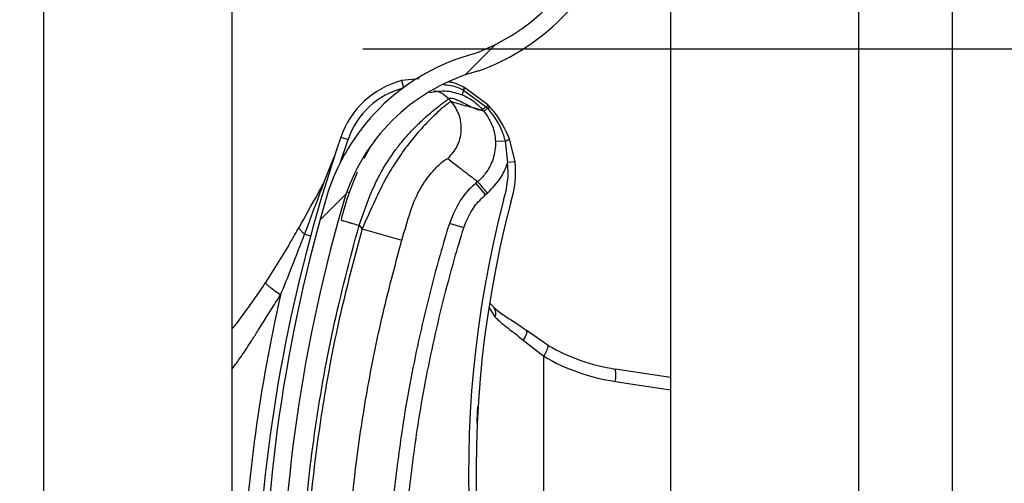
# Model space of a CAD drawing. Header units: inches. Extents: x 170 to 284, y 215 to 248.
# Tile 829 of 1056: x 235.429 to 235.5635, y 224.095 to 224.1584. Entities that reach past the tile are written whole.
import ezdxf

# ---------------------------------------------------------------- set-up
doc = ezdxf.new("R2010")
doc.units = ezdxf.units.IN
doc.header["$LTSCALE"] = 0.25
doc.header["$MEASUREMENT"] = 0
doc.layers.add('ANNOTATIONS', color=1, linetype='Continuous')
doc.layers.add('RH TOP OF HOOD', color=7, linetype='Continuous')
doc.styles.add('ARIAL', font='arial.ttf', dxfattribs={"height": 0.09375})
doc.dimstyles.new('STANDARD$0', dxfattribs={"dimtxt": 0.09375, "dimasz": 0.09375, "dimexe": 0.03125, "dimexo": 0.046875, "dimgap": 0.09, "dimtad": 0, "dimtih": 1, "dimtoh": 1, "dimdec": 4, "dimzin": 0, "dimdsep": 46, "dimtxsty": 'ARIAL', "dimcen": 0.09, "dimadec": 0, "dimazin": 0, "dimtfac": 1, "dimtdec": 4, "dimtofl": 0, "dimtmove": 0, "dimatfit": 1, "dimfxl": 1, "dimtolj": 1, "dimtzin": 0, "dimarcsym": 0})

# ---------------------------------------------------------------- blocks, each defined once
blk = doc.blocks.new('*D112')
at = {"layer": 'ANNOTATIONS', "color": 0, "lineweight": -2, "transparency": 16777216}
for p, q in [((235.475871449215, 224.1544254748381), (236.9163148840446, 224.1544254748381)), ((236.8850648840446, 224.0606754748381), (236.8850648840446, 222.3404997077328)), ((236.8850648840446, 220.1854637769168), (236.8850648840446, 221.9056395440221)), ((236.1545398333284, 220.0917137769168), (236.9163148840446, 220.0917137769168))]:
    blk.add_line(p, q, dxfattribs=at)
at = {"layer": 'ANNOTATIONS', "color": 0, "transparency": 16777216}
for points in [[(236.8694398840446, 224.0606754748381), (236.9006898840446, 224.0606754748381), (236.8850648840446, 224.1544254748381)], [(236.8694398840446, 220.1854637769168), (236.9006898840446, 220.1854637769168), (236.8850648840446, 220.0917137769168)]]:
    blk.add_solid(points, dxfattribs=at)
at = {"layer": 'defpoints', "color": 0, "transparency": 16777216}
for p in [(235.428996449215, 224.1544254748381), (236.1076648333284, 220.0917137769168), (236.8850648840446, 220.0917137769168)]:
    blk.add_point(p, dxfattribs=at)
at = {"layer": 'ANNOTATIONS', "color": 0, "transparency": 16777216, "insert": (236.8850648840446, 222.1230696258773), "char_height": 0.09375, "attachment_point": 5, "style": 'ARIAL'}
blk.add_mtext('\\A1;OPENING\\PHEIGHT', dxfattribs=at)

msp = doc.modelspace()

# ---------------------------------------------------------------- hatches: boundary and pattern name
at = {"layer": 'RH TOP OF HOOD'}
h = msp.add_hatch(dxfattribs=at)
h.set_pattern_fill('ANSI31', color=256, scale=0.34241245, angle=2.8e-322, style=0)
h.set_pattern_definition([(45, (225.4196035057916, 218.4993357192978), (-0.03026527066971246, 0.03026527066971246), [])])
edge = h.paths.add_edge_path(flags=0)
edge.add_arc((235.4928707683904, 223.9824815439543), 0.001712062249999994, 450.0000000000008, 472.2104203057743)
edge.add_line((235.4922235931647, 223.9840665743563), (235.4913110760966, 223.986301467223))
edge.add_arc((235.4928707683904, 223.9824815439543), 0.004126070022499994, 450, 472.2104203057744, ccw=False)
edge.add_arc((235.4928707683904, 223.9735788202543), 0.01302879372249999, 401.47616737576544, 450, ccw=False)
edge.add_arc((235.4886248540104, 223.9704286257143), 0.01830194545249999, 359.99999999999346, 400.0613730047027, ccw=False)
edge.add_arc((235.4951649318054, 223.9704286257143), 0.01176186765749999, 292.1408576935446, 359.99999999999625, ccw=False)
edge.add_arc((235.4928707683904, 223.9736815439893), 0.01566536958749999, 235.2570680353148, 295.4307998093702, ccw=False)
edge.add_arc((235.4981096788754, 223.9817967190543), 0.02532140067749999, 212.8542481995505, 235.980933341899, ccw=False)
edge.add_arc((235.4899602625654, 223.9754278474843), 0.01504902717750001, 172.1557183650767, 209.3146496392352, ccw=False)
edge.add_arc((235.5023898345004, 223.9740924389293), 0.02754708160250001, 453.30850314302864, 532.9325737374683, ccw=False)
edge.add_arc((235.4991369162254, 224.0101827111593), 0.008748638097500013, 280.9586189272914, 427.9414322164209)
edge.add_arc((235.5189966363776, 224.0725360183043), 0.05672062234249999, 179.5706357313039, 253.00989973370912, ccw=False)
edge.add_arc((235.6773283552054, 224.0737344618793), 0.2150521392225, 163.4260275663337, 180.2060536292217, ccw=False)
edge.add_arc((235.4985548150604, 224.1258838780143), 0.02884824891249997, 465.1588434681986, 521.4137567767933, ccw=False)
edge.add_arc((235.4812287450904, 224.1804301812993), 0.0284373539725, 290.1205938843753, 343.7190675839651)
edge.add_arc((235.4940692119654, 224.1762527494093), 0.01494630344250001, 345.2914408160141, 400.5471921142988)
edge.add_arc((235.4906450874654, 224.1744379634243), 0.0187470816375, 397.9578745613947, 431.4396159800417)
edge.add_arc((235.4928707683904, 224.1792659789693), 0.0134739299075, 433.877557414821, 472.273645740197)
edge.add_arc((235.4903026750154, 224.1862854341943), 0.006011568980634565, 474.9825325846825, 495.7175736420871)
edge.add_arc((235.5000956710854, 224.1790262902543), 0.01816498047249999, 500.8992600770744, 539.9999999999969)
edge.add_arc((235.4928707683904, 224.1790262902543), 0.01094007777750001, 539.9999999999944, 630.0000000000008)
edge.add_arc((235.4928707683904, 224.1699523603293), 0.001866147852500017, 270, 285.6422464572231)
edge.add_line((235.4933739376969, 224.1681553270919), (235.4940248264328, 224.1658307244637))
edge.add_arc((235.4928707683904, 224.1699523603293), 0.004280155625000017, 269.9999999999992, 285.6422464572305, ccw=False)
edge.add_arc((235.4928707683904, 224.1790262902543), 0.01335408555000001, 179.9999999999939, 269.9999999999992, ccw=False)
edge.add_arc((235.5000956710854, 224.1790262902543), 0.020578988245, 500.6113583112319, 539.9999999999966, ccw=False)
edge.add_arc((235.4903026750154, 224.1862854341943), 0.008425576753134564, 474.57766718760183, 496.4997109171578, ccw=False)
edge.add_arc((235.4928707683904, 224.1792659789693), 0.01588793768, 433.690302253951, 472.4705806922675, ccw=False)
edge.add_arc((235.4906450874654, 224.1744379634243), 0.02116108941, 398.10453077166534, 431.5771717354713, ccw=False)
edge.add_arc((235.4940692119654, 224.1762527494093), 0.01736031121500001, 345.180248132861, 400.36585332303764, ccw=False)
edge.add_arc((235.4812287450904, 224.1804301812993), 0.030851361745, 289.91815728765, 343.7795375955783, ccw=False)
edge.add_arc((235.4985548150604, 224.1258838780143), 0.02643424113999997, 464.9417095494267, 521.3236131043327)
edge.add_arc((235.6773283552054, 224.0737344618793), 0.21263813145, 523.4376684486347, 540.2096895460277)
edge.add_arc((235.5189966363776, 224.0725360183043), 0.05430661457, 539.5566266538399, 613.1145348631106)
edge.add_arc((235.4991369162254, 224.0101827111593), 0.01116264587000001, 280.0610388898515, 428.5290871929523, ccw=False)
edge.add_arc((235.5023898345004, 223.9740924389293), 0.02513307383, 452.971400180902, 532.9706577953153)
edge.add_arc((235.4899602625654, 223.9754278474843), 0.01263501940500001, 532.0830472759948, 568.9826967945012)
edge.add_arc((235.4981096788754, 223.9817967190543), 0.022907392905, 213.0443063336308, 236.0197152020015)
edge.add_arc((235.4928707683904, 223.9736815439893), 0.01325136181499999, 235.1922404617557, 295.7352497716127)
edge.add_arc((235.4951649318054, 223.9704286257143), 0.009347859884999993, 291.7225241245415, 359.9999999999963)
edge.add_arc((235.4886248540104, 223.9704286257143), 0.01588793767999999, 359.9999999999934, 399.9521788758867)
edge.add_arc((235.4928707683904, 223.9735788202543), 0.01061478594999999, 401.6345013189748, 450.0000000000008)

# ---------------------------------------------------------------- linework, layer by layer
for p, q in [((235.5179170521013, 224.3444764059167), (235.5179170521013, 220.0917137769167)), ((235.5435979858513, 224.3444764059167), (235.5435979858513, 220.0917137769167)), ((235.5564384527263, 220.0917137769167), (235.5564384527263, 224.3444764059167)), ((235.4323139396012, 220.0917137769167), (235.4323139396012, 224.2497177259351)), ((235.4579948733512, 224.2478094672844), (235.4579948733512, 224.080238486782)), ((235.4835819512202, 224.1503200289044), (235.481182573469, 224.1500705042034)), ((235.481182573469, 224.1500705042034), (235.4814363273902, 224.1491041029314)), ((235.489586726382, 224.1488147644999), (235.489587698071, 224.14881430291)), ((235.489587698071, 224.14881430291), (235.4896498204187, 224.1487845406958)), ((235.4896498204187, 224.1487845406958), (235.4896506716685, 224.1487841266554)), ((235.4896506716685, 224.1487841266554), (235.4927543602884, 224.1464997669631)), ((235.489768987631, 224.149104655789), (235.4897681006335, 224.149105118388)), ((235.4898305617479, 224.1490723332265), (235.489768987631, 224.149104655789)), ((235.4898314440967, 224.1490718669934), (235.4898305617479, 224.1490723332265)), ((235.492972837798, 224.1467482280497), (235.4898314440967, 224.1490718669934)), ((235.4879625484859, 224.1472126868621), (235.4876147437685, 224.1476240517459)), ((235.4894628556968, 224.148127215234), (235.4894635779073, 224.148126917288)), ((235.4923982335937, 224.1458968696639), (235.4914668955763, 224.1462293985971)), ((235.4927543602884, 224.1464997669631), (235.4929446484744, 224.1462941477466)), ((235.4728244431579, 224.1389287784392), (235.4738602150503, 224.1420295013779)), ((235.4728884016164, 224.1423623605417), (235.4738602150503, 224.1420295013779)), ((235.495332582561, 224.141789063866), (235.4939989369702, 224.1417399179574)), ((235.495332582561, 224.141789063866), (235.4956647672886, 224.1388772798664)), ((235.496685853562, 224.1389895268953), (235.4959352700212, 224.1421365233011)), ((235.4768228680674, 224.1408712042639), (235.4760291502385, 224.1394324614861)), ((235.4706197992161, 224.1362465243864), (235.4719746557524, 224.1396355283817)), ((235.496685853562, 224.1389895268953), (235.4956647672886, 224.1388772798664)), ((235.4915840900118, 224.1362713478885), (235.4913360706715, 224.1360616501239)), ((235.492661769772, 224.1344936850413), (235.4913360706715, 224.1360616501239)), ((235.4736905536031, 224.1348581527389), (235.4740189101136, 224.1347573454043)), ((235.492661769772, 224.1344936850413), (235.4929097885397, 224.1347033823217)), ((235.4753710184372, 224.1302894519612), (235.4757838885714, 224.12980113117)), ((235.4757838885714, 224.12980113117), (235.4812140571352, 224.1282529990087)), ((235.4896652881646, 224.1299538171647), (235.4877024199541, 224.1305564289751)), ((235.4679328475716, 224.1290812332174), (235.4687513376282, 224.128859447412)), ((235.4657649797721, 224.127585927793), (235.4625787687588, 224.1224594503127)), ((235.4931195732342, 224.1190910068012), (235.493921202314, 224.1177857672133)), ((235.493229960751, 224.119623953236), (235.4938234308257, 224.1190662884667)), ((235.5012292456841, 224.1138651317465), (235.4981888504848, 224.1159324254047)), ((235.4978021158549, 224.1145881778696), (235.5005924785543, 224.1123848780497)), ((235.5005924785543, 224.0469641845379), (235.5005924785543, 224.1123848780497)), ((235.5179170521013, 224.1094893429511), (235.5103797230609, 224.1106393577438)), ((235.5103449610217, 224.1089468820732), (235.5179170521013, 224.1077915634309))]:
    msp.add_line(p, q, dxfattribs=at)
at = {"layer": 'RH TOP OF HOOD', "flags": 128}
msp.add_lwpolyline([(235.4981888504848, 224.1159324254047), (235.4982449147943, 224.1158583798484), (235.4982704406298, 224.1157495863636), (235.4982647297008, 224.1156090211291), (235.4982279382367, 224.1154405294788), (235.4981610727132, 224.1152487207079), (235.4980659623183, 224.1150388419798), (235.4979452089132, 224.1148166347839), (235.4978021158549, 224.1145881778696)], dxfattribs=at)
at = {"layer": 'RH TOP OF HOOD'}
for centre, radius, start, end in [((235.4812287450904, 224.1804301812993), 0.02843735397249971, 290.1205938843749, 343.7190675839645), ((235.4812287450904, 224.1804301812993), 0.03085136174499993, 289.91815728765, 343.7795375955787), ((235.4985548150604, 224.1258838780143), 0.02884824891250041, 105.1588434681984, 161.4137567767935), ((235.4985548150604, 224.1258838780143), 0.02643424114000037, 104.9417095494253, 161.3236131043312), ((235.4842262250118, 224.1384790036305), 0.01198443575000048, 104.7123854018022, 161.0929786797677), ((235.4842262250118, 224.1384790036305), 0.01095719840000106, 104.7123854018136, 161.0929786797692), ((235.491697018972, 224.1478469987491), 0.002251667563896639, 155.3939551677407, 172.8510957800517), ((235.4916996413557, 224.1478455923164), 0.002253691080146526, 155.3897650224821, 172.8291455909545), ((235.4909960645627, 224.148136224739), 0.001564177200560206, 141.7256942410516, 154.2910519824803), ((235.4910005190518, 224.148133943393), 0.001568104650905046, 141.7542666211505, 154.2863466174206), ((235.4910992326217, 224.1480749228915), 0.001613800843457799, 141.8260927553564, 153.9140894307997), ((235.4910983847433, 224.1480752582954), 0.001611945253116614, 141.8104826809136, 153.9114578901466), ((235.6772931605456, 224.0723509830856), 0.2160622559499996, 161.092978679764, 176.5593061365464), ((235.4949804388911, 224.1430963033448), 0.001353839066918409, 285.076439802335, 314.8519014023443), ((235.4837520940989, 224.1375677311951), 0.0130116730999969, 341.5025581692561, 6.273281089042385), ((235.4837520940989, 224.1375677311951), 0.01198443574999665, 341.3410974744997, 6.273281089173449), ((235.6773283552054, 224.0737344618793), 0.2150521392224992, 163.4260275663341, 180.2060536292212), ((235.6773283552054, 224.0737344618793), 0.2126381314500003, 163.4376684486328, 180.2096895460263), ((235.6368884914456, 224.0966451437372), 0.146552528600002, 165.3406183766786, 202.0185750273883), ((235.6368884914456, 224.0966451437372), 0.1455252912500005, 165.3544246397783, 203.870550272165), ((235.6772931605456, 224.0723509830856), 0.2180957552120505, 167.1792232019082, 177.252934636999), ((235.4929314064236, 224.1183148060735), 0.001122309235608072, 331.8758133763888, 39.9468346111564), ((235.4976674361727, 224.1145202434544), 0.003621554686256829, 323.8694765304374, 349.5782562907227), ((235.5143048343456, 224.1363649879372), 0.0260233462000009, 239.8373732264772, 261.3249484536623), ((235.5145283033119, 224.1363649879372), 0.02773540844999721, 239.8373732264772, 261.3249484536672), ((235.5070491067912, 224.1098611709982), 0.003420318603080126, 344.4956794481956, 13.15103634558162)]:
    msp.add_arc(centre, radius, start, end, dxfattribs=at)
for points, knots in [([(235.4897681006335, 224.149105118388), (235.4892433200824, 224.1493832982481), (235.488552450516, 224.1497495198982), (235.4877900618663, 224.1498772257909), (235.4876067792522, 224.1499079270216)], [0, 0, 0, 0, 0.7595942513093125, 1, 1, 1, 1]), ([(235.4850031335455, 224.1484643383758), (235.4857945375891, 224.148587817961), (235.4873121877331, 224.1488246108), (235.4887667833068, 224.1483529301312), (235.4894628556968, 224.148127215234)], [0, 0, 0, 0, 0.5214667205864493, 1, 1, 1, 1]), ([(235.4855767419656, 224.1486944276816), (235.4857668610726, 224.1486661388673), (235.4861622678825, 224.1486073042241), (235.4868992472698, 224.1483044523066), (235.4873328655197, 224.1478921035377), (235.4876147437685, 224.1476240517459)], [0, 0, 0, 0, 0.2447599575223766, 0.5090480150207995, 1, 1, 1, 1]), ([(235.4868710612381, 224.1495356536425), (235.4872412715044, 224.1495142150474), (235.4881897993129, 224.1494592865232), (235.4890576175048, 224.1490588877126), (235.489586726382, 224.1488147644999)], [0, 0, 0, 0, 0.3902998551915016, 0.9999999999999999, 0.9999999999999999, 0.9999999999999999, 0.9999999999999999]), ([(235.4753710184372, 224.1302894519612), (235.475846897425, 224.1316459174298), (235.4767452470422, 224.1342066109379), (235.4783606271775, 224.1376975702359), (235.4799630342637, 224.140109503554), (235.4812950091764, 224.1418122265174), (235.4822098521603, 224.1428556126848), (235.4830014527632, 224.1436841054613), (235.4836702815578, 224.1443440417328), (235.4844150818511, 224.1450391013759), (235.4852489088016, 224.1457648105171), (235.4863782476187, 224.1466728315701), (235.4873683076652, 224.1474327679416), (235.487537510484, 224.1475641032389), (235.4876147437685, 224.1476240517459)], [0, 0, 0, 0, 0.1307156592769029, 0.2467609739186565, 0.3577928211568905, 0.4170971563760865, 0.4791482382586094, 0.5177152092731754, 0.5590896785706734, 0.603294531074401, 0.6633484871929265, 0.7353692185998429, 0.8792082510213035, 1, 1, 1, 1]), ([(235.4879625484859, 224.1472126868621), (235.4878831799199, 224.1471810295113), (235.4877218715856, 224.1471166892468), (235.4869333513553, 224.1464979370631), (235.4858723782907, 224.1455547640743), (235.4846420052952, 224.1443411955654), (235.4832342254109, 224.1427952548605), (235.4817591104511, 224.1409600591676), (235.4802690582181, 224.1388248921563), (235.4787407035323, 224.13627033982), (235.4773045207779, 224.1331940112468), (235.4762950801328, 224.1309417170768), (235.4757838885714, 224.12980113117)], [0, 0, 0, 0, 0.1094013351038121, 0.2223468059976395, 0.3151791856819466, 0.4102231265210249, 0.5012749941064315, 0.5946006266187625, 0.6834485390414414, 0.7745330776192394, 0.8858211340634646, 1, 1, 1, 1]), ([(235.4879625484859, 224.1472126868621), (235.4883517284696, 224.1466368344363), (235.4891601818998, 224.1454406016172), (235.489419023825, 224.1432155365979), (235.4888913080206, 224.1410381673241), (235.4879432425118, 224.139948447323), (235.4874868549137, 224.1394238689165)], [0, 0, 0, 0, 0.2406941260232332, 0.4999999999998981, 0.7593058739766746, 1, 1, 1, 1]), ([(235.4876147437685, 224.1476240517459), (235.4877215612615, 224.1476637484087), (235.4879458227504, 224.1477470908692), (235.488547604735, 224.1475530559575), (235.489302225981, 224.1472050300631), (235.4901015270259, 224.1467908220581), (235.4908989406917, 224.1463837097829), (235.4913228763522, 224.1462255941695), (235.4915378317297, 224.1461454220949)], [0, 0, 0, 0, 0.1574760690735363, 0.330618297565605, 0.4911886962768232, 0.6742546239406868, 0.834831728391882, 1, 1, 1, 1]), ([(235.4914668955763, 224.1462293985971), (235.491256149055, 224.1462876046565), (235.4906749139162, 224.1464481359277), (235.4896066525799, 224.1466576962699), (235.4885859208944, 224.1470022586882), (235.4879625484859, 224.1472126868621)], [0, 0, 0, 0, 0.1812946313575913, 0.50000735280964, 1, 1, 1, 1]), ([(235.4894635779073, 224.148126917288), (235.4897431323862, 224.1479986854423), (235.4907760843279, 224.1475248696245), (235.4916702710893, 224.1467594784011), (235.4922046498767, 224.146126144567), (235.4922046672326, 224.1461261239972)], [0, 0, 0, 0, 0.2706300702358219, 0.9999763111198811, 1, 1, 1, 1]), ([(235.4915378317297, 224.1461454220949), (235.4916313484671, 224.146119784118), (235.4918194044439, 224.1460682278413), (235.4920468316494, 224.1460557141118), (235.4921519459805, 224.1461028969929), (235.4922043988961, 224.1461264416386)], [0, 0, 0, 0, 0.3313600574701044, 0.6663431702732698, 0.9999999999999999, 0.9999999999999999, 0.9999999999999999, 0.9999999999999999]), ([(235.4922043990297, 224.1461264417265), (235.4922525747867, 224.146069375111), (235.4923171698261, 224.145992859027), (235.4923818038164, 224.1459163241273), (235.4923982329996, 224.1458968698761)], [0, 0, 0, 0, 0.7458120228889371, 0.9999999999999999, 0.9999999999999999, 0.9999999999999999, 0.9999999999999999]), ([(235.4927543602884, 224.1464997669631), (235.4927345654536, 224.1464845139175), (235.4926156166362, 224.1463928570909), (235.492431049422, 224.146255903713), (235.4922561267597, 224.1461377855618), (235.4922218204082, 224.1461300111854), (235.4922046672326, 224.1461261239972)], [0, 0, 0, 0, 0.06239373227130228, 0.3749291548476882, 0.6874645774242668, 1, 1, 1, 1]), ([(235.492395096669, 224.1459005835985), (235.492395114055, 224.1459005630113), (235.4927301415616, 224.145503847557), (235.4934142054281, 224.1444700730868), (235.4939048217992, 224.1430103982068), (235.4939782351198, 224.1420193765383), (235.4939989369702, 224.1417399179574)], [0, 0, 0, 0, 1.782673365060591e-05, 0.3435204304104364, 0.8148790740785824, 1, 1, 1, 1]), ([(235.4929446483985, 224.1462941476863), (235.4929247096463, 224.1462783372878), (235.4928049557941, 224.1461833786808), (235.4926197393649, 224.1460403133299), (235.4924458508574, 224.1459144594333), (235.4924141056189, 224.1459027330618), (235.4923982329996, 224.1458968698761)], [0, 0, 0, 0, 0.062428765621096, 0.3749525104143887, 0.6874762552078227, 1, 1, 1, 1]), ([(235.4929448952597, 224.1462938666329), (235.4936531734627, 224.145365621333), (235.4947066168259, 224.1439850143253), (235.4951780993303, 224.1423310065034), (235.495332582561, 224.141789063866)], [0, 0, 0, 0, 0.6723457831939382, 1, 1, 1, 1]), ([(235.4931778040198, 224.146537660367), (235.4931777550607, 224.1465377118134), (235.4931102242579, 224.1466086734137), (235.493041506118, 224.1466784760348), (235.492972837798, 224.1467482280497)], [0, 0, 0, 0, 0.0007249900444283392, 0.9999999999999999, 0.9999999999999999, 0.9999999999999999, 0.9999999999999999]), ([(235.4959352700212, 224.1421365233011), (235.4953219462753, 224.1434322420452), (235.4945713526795, 224.1450179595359), (235.4933932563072, 224.1463027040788), (235.493177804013, 224.1465376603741)], [0, 0, 0, 0, 0.8171182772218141, 1, 1, 1, 1]), ([(235.4939989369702, 224.1417399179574), (235.4939996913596, 224.1417175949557), (235.494026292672, 224.1409304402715), (235.4938017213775, 224.1393589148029), (235.4928461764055, 224.1375222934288), (235.4919669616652, 224.1365951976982), (235.4915839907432, 224.136271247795), (235.4915839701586, 224.1362712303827)], [0, 0, 0, 0, 0.0108740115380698, 0.3834398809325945, 0.7558119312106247, 0.9999868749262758, 1, 1, 1, 1]), ([(235.48239348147, 224.1321863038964), (235.4823934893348, 224.132186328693), (235.4825073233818, 224.1325452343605), (235.4830067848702, 224.1339514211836), (235.4841813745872, 224.1361541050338), (235.4857161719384, 224.1380573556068), (235.4870615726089, 224.1392690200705), (235.4873352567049, 224.1393686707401), (235.4874868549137, 224.1394238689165)], [0, 0, 0, 0, 4.497367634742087e-06, 0.06509473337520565, 0.2616701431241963, 0.4753105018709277, 0.7093656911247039, 0.9999999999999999, 0.9999999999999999, 0.9999999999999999, 0.9999999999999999]), ([(235.4874868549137, 224.1394238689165), (235.4881600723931, 224.1388946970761), (235.4895065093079, 224.1378363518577), (235.4908914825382, 224.136792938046), (235.4915839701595, 224.1362712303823)], [0, 0, 0, 0, 0.4999992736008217, 1, 1, 1, 1]), ([(235.4929097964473, 224.1347033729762), (235.4936115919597, 224.1354217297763), (235.4947737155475, 224.1366112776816), (235.4954486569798, 224.1381847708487), (235.4956538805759, 224.1388423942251), (235.4956647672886, 224.1388772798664)], [0, 0, 0, 0, 0.5907811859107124, 0.9782917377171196, 1, 1, 1, 1]), ([(235.4671610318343, 224.1299960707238), (235.4680320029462, 224.1315363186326), (235.4691948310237, 224.1335926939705), (235.4703339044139, 224.1357140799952), (235.4706197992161, 224.1362465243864)], [0, 0, 0, 0, 0.7490110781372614, 1, 1, 1, 1]), ([(235.4679328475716, 224.1290812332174), (235.4685612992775, 224.1307461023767), (235.4694615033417, 224.1331308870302), (235.4703512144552, 224.1355240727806), (235.4706197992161, 224.1362465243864)], [0, 0, 0, 0, 0.6981213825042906, 1, 1, 1, 1]), ([(235.4751017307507, 224.1375590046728), (235.4747273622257, 224.1366411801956), (235.4738708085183, 224.1345412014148), (235.4732512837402, 224.1322740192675), (235.4729025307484, 224.1309977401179)], [0, 0, 0, 0, 0.4370636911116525, 1, 1, 1, 1]), ([(235.4913360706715, 224.1360616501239), (235.4913360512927, 224.1360616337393), (235.4906421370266, 224.1354749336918), (235.4890673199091, 224.1338513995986), (235.4882093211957, 224.1317801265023), (235.4877024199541, 224.1305564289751)], [0, 0, 0, 0, 1.142795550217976e-05, 0.409211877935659, 1, 1, 1, 1]), ([(235.4896652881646, 224.1299538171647), (235.4900769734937, 224.1309710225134), (235.4907745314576, 224.1326945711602), (235.4921131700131, 224.1339707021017), (235.492661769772, 224.1344936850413)], [0, 0, 0, 0, 0.5901808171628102, 1, 1, 1, 1]), ([(235.4729025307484, 224.1309977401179), (235.4729355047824, 224.1309882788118), (235.4729862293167, 224.1309737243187), (235.4732940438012, 224.1308854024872), (235.4736126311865, 224.1307939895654), (235.4740080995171, 224.1306805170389), (235.4745828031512, 224.1305156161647), (235.4750604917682, 224.1303785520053), (235.4753710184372, 224.1302894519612)], [0, 0, 0, 0, 0.2394568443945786, 0.3683606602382, 0.5000000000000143, 0.6316393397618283, 0.7605431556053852, 1, 1, 1, 1]), ([(235.4812140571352, 224.1282529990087), (235.4816015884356, 224.1295776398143), (235.4819891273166, 224.1309023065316), (235.4823934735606, 224.1321862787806), (235.48239348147, 224.1321863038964)], [0, 0, 0, 0, 0.999980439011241, 1, 1, 1, 1]), ([(235.4657629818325, 224.1275825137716), (235.4657629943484, 224.1275825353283), (235.4660272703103, 224.1280377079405), (235.4664949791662, 224.1288377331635), (235.4669618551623, 224.1296468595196), (235.4671610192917, 224.1299960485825), (235.4671610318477, 224.1299960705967)], [0, 0, 0, 0, 2.704369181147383e-05, 0.571031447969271, 0.9999729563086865, 1, 1, 1, 1]), ([(235.4679328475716, 224.1290812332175), (235.4678016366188, 224.1291929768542), (235.4675362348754, 224.1294190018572), (235.4672826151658, 224.1297092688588), (235.4671783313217, 224.1298941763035), (235.4671643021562, 224.1299768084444), (235.4671610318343, 224.1299960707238)], [0, 0, 0, 0, 0.2979480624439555, 0.6026626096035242, 0.9073771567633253, 0.9999999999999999, 0.9999999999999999, 0.9999999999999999, 0.9999999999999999]), ([(235.4672588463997, 224.0732629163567), (235.4673576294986, 224.0780183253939), (235.4675557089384, 224.0875538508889), (235.4691652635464, 224.1018627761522), (235.4716220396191, 224.1161723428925), (235.4741193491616, 224.1255761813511), (235.4753710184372, 224.1302894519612)], [0, 0, 0, 0, 0.2468628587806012, 0.4950083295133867, 0.74689458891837, 1, 1, 1, 1]), ([(235.4757838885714, 224.12980113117), (235.4748098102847, 224.1261709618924), (235.472858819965, 224.1189000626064), (235.4706805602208, 224.1078193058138), (235.469069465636, 224.0966367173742), (235.4680587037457, 224.0856680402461), (235.4678640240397, 224.0784202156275), (235.4677705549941, 224.0749404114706)], [0, 0, 0, 0, 0.2027568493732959, 0.4061035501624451, 0.6088604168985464, 0.8122072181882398, 1, 1, 1, 1]), ([(235.4877024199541, 224.1305564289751), (235.4872743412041, 224.1291271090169), (235.4856894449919, 224.1238352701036), (235.4833942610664, 224.1145371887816), (235.4813276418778, 224.1036278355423), (235.4804763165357, 224.09661553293), (235.4801128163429, 224.0936214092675)], [0, 0, 0, 0, 0.1185397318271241, 0.4388752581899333, 0.7604101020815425, 1, 1, 1, 1]), ([(235.4821542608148, 224.0934011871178), (235.4825139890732, 224.0963643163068), (235.4833546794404, 224.103289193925), (235.4853985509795, 224.1140857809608), (235.4876688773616, 224.123287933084), (235.4892416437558, 224.1285392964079), (235.4896652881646, 224.1299538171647)], [0, 0, 0, 0, 0.2395900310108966, 0.5599255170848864, 0.8814604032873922, 0.9999999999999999, 0.9999999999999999, 0.9999999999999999, 0.9999999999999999]), ([(235.4646347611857, 224.1207468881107), (235.4651576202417, 224.1220382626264), (235.466280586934, 224.1248118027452), (235.4673574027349, 224.1275942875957), (235.4679328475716, 224.1290812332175)], [0, 0, 0, 0, 0.4656051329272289, 1, 1, 1, 1]), ([(235.4734166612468, 224.0748707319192), (235.4734166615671, 224.0748707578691), (235.473458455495, 224.0782570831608), (235.4737215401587, 224.0853037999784), (235.4746734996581, 224.0959769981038), (235.4762481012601, 224.1068530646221), (235.4783665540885, 224.1176403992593), (235.480264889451, 224.1247154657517), (235.4812140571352, 224.1282529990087)], [0, 0, 0, 0, 1.439079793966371e-06, 0.1877923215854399, 0.3908439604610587, 0.5938956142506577, 0.7969478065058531, 1, 1, 1, 1]), ([(235.4625787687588, 224.1224594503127), (235.4621565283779, 224.1218319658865), (235.4613155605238, 224.1205822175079), (235.4599583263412, 224.1186911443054), (235.4588589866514, 224.1172042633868), (235.4581685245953, 224.1163375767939), (235.4579948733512, 224.1161196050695)], [0, 0, 0, 0, 0.2874979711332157, 0.5726040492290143, 0.8925098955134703, 1, 1, 1, 1]), ([(235.4646347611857, 224.1207468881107), (235.4643440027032, 224.1209521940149), (235.4637452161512, 224.1213749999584), (235.4630561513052, 224.1219162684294), (235.4626144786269, 224.1223168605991), (235.4625904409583, 224.1224128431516), (235.4625787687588, 224.1224594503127)], [0, 0, 0, 0, 0.242789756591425, 0.5000000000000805, 0.7572102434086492, 1, 1, 1, 1]), ([(235.4579948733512, 224.1106350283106), (235.4582157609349, 224.1109231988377), (235.4587915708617, 224.1116744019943), (235.4596915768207, 224.1129857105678), (235.4606664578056, 224.1144657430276), (235.4616625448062, 224.1160471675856), (235.4627387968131, 224.1177781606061), (235.4637487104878, 224.1193860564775), (235.4644132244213, 224.1204066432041), (235.4646347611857, 224.1207468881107)], [0, 0, 0, 0, 0.09019872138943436, 0.2351300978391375, 0.3944108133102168, 0.5296508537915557, 0.6982639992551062, 0.8994067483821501, 1, 1, 1, 1]), ([(235.4937837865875, 224.1190480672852), (235.494127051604, 224.1187637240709), (235.4948670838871, 224.11815071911), (235.4964284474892, 224.1171754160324), (235.4976758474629, 224.1163964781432), (235.4982965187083, 224.1158352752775), (235.4983569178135, 224.1157806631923)], [0, 0, 0, 0, 0.2839420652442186, 0.6121401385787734, 0.9622563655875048, 1, 1, 1, 1]), ([(235.493921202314, 224.1177857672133), (235.4940512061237, 224.1176520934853), (235.494640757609, 224.1170458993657), (235.4959334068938, 224.1160882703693), (235.4971734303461, 224.1150928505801), (235.4978021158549, 224.1145881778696)], [0, 0, 0, 0, 0.1223980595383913, 0.5550603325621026, 1, 1, 1, 1]), ([(235.4914962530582, 224.1032413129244), (235.4915061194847, 224.1035463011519), (235.4915302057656, 224.1042908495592), (235.4915734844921, 224.1050351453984), (235.49159903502, 224.1054745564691)], [0, 0, 0, 0, 0.4096284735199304, 1, 1, 1, 1])]:
    msp.add_open_spline(points, degree=3, knots=knots, dxfattribs=at)
for points in [[(235.492972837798, 224.1467482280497), (235.4929713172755, 224.1467438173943), (235.4929682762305, 224.1467349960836), (235.4929244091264, 224.1466830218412), (235.4928554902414, 224.1466067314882), (235.4927880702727, 224.1465354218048), (235.4927543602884, 224.1464997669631)], [(235.4931777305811, 224.1465377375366), (235.4931756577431, 224.1465337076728), (235.4931715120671, 224.146525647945), (235.4931243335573, 224.1464748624), (235.4930511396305, 224.1463997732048), (235.4929801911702, 224.1463293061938), (235.4929447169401, 224.1462940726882)], [(235.4929100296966, 224.1347035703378), (235.4927399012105, 224.1349046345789), (235.4923996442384, 224.1353067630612), (235.4919671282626, 224.1358179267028), (235.4916582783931, 224.1361829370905), (235.491608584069, 224.136241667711), (235.491583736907, 224.1362710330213)]]:
    msp.add_open_spline(points, degree=3, dxfattribs=at)

# ---------------------------------------------------------------- dimensions: what is measured, and where the dimension line sits
at = {"layer": 'ANNOTATIONS'}
dim = msp.add_linear_dim(base=(236.8850648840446, 220.0917137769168), p1=(235.4289964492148, 224.154425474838), p2=(236.1076648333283, 220.0917137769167), angle=90, text='OPENING\\PHEIGHT', dimstyle='STANDARD$0', dxfattribs=at)
dim.commit()
dim.dimension.update_dxf_attribs({"geometry": '*D112', "text_midpoint": (236.8850648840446, 222.1230696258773)})

doc.saveas('drawing.dxf')
